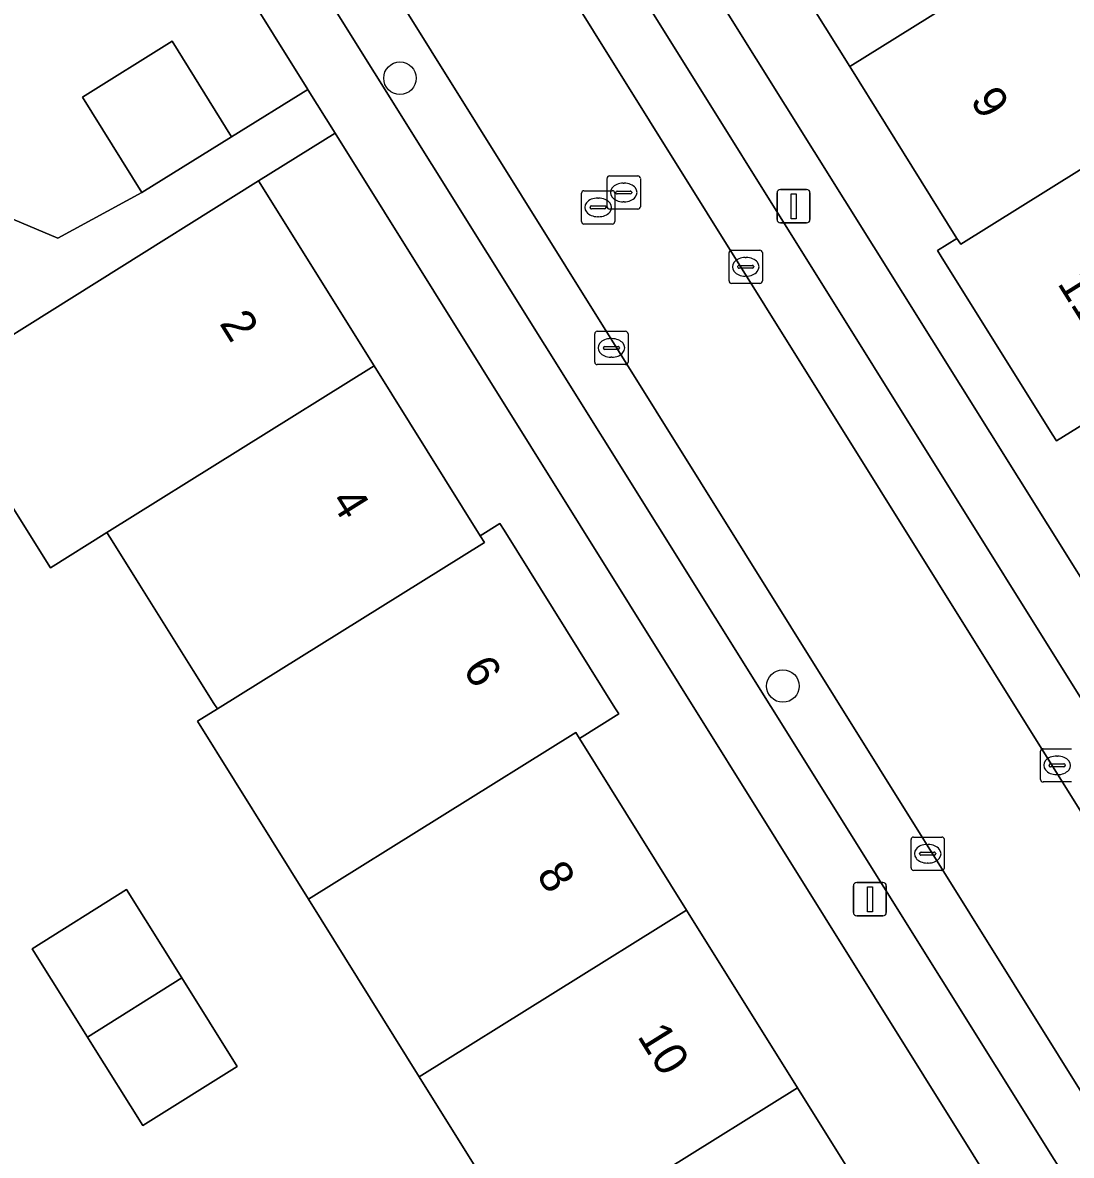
# Model space of a CAD drawing. Extents: x 159664 to 160323, y 385312 to 386115.
# Drawn here: x 159966.33 to 159997.86, y 385907.34 to 385941.4 of the extents above; entities that cross this region are included whole.
import ezdxf

# ---------------------------------------------------------------- set-up
doc = ezdxf.new("R2010")
doc.units = 0
for name, color, linetype in [('IMGEO_Boom', 7, 'Continuous'), ('IMGEO_Erf', 7, 'Continuous'), ('IMGEO_Kolk', 7, 'Continuous'), ('IMGEO_Lichtmast', 7, 'Continuous'), ('IMGEO_Pand', 7, 'Continuous'), ('IMGEO_Pand_nummerreeks', 7, 'Continuous'), ('IMGEO_Parkeervlak_open', 7, 'Continuous'), ('IMGEO_Rijbaan_lokaal_open', 7, 'Continuous'), ('IMGEO_Rioolput', 7, 'Continuous'), ('IMGEO_Voetpad_open', 7, 'Continuous')]:
    doc.layers.add(name, color=color, linetype=linetype)

msp = doc.modelspace()

# ---------------------------------------------------------------- linework, layer by layer
at = {"layer": 'IMGEO_Boom'}
for centre in [(159977.673, 385939.725), (159989.185, 385921.449)]:
    msp.add_circle(centre, 0.489, dxfattribs=at)
at = {"layer": 'IMGEO_Erf'}
msp.add_lwpolyline([(159965.644, 385935.647), (159967.39, 385934.915), (159969.912, 385936.286), (159968.127, 385939.157), (159970.828, 385940.836), (159972.612, 385937.965), (159974.902, 385939.389), (159960.488, 385962.471)], dxfattribs=at)
for points in [[(159991.196, 385940.076), (159987.865, 385945.413), (159984.529, 385950.757), (159981.194, 385956.102), (159977.747, 385961.624), (159975.855, 385960.448), (159986.636, 385943.101), (160009.458, 385906.629), (160011.351, 385907.814), (160007.893, 385913.355), (160007.779, 385913.539), (160008.364, 385913.904), (160005.142, 385919.064), (160001.8, 385924.418), (159998.592, 385929.556), (159997.409, 385928.817), (159997.28, 385929.023), (159993.946, 385934.366), (159993.835, 385934.544), (159994.42, 385934.909)], [(159975.723, 385938.075), (159973.42, 385936.637), (159976.895, 385931.073), (159980.086, 385925.964), (159980.68, 385926.335), (159980.804, 385926.136), (159984.137, 385920.79), (159984.25, 385920.609), (159983.072, 385919.868), (159986.292, 385914.709), (159989.626, 385909.366), (159992.839, 385904.218), (159993.432, 385904.589), (159993.555, 385904.392), (159997.009, 385898.866), (159999.31, 385900.303)], [(159971.588, 385920.39), (159972.182, 385920.76), (159972.077, 385920.927), (159971.457, 385921.918), (159969.852, 385924.479), (159968.966, 385925.893), (159968.859, 385926.063), (159967.162, 385925.005), (159963.693, 385930.542), (159954.681, 385924.895), (159966.328, 385906.229), (159978.233, 385887.15), (159988.369, 385893.475), (159984.92, 385899.008), (159981.586, 385904.354), (159978.254, 385909.698), (159974.921, 385915.044)], [(159969.452, 385915.328), (159971.116, 385912.671), (159972.779, 385910.013), (159969.94, 385908.236), (159968.412, 385910.676), (159968.276, 385910.893), (159966.612, 385913.551)]]:
    msp.add_lwpolyline(points, close=True, dxfattribs=at)
at = {"layer": 'IMGEO_Kolk'}
for p, q in [((159987.642, 385934.555), (159988.494, 385934.555)), ((159987.567, 385933.629), (159987.567, 385934.481)), ((159988.055, 385934.335), (159988.08, 385934.335)), ((159988.568, 385934.481), (159988.568, 385933.629)), ((159987.826, 385934.049), (159987.826, 385934.061)), ((159988.264, 385934.012), (159987.866, 385934.012)), ((159987.869, 385934.098), (159988.267, 385934.098)), ((159988.31, 385934.061), (159988.31, 385934.049)), ((159988.494, 385933.555), (159987.642, 385933.555)), ((159988.078, 385933.775), (159988.053, 385933.775)), ((159983.529, 385931.19), (159983.529, 385932.042)), ((159983.604, 385932.116), (159984.456, 385932.116)), ((159984.017, 385931.896), (159984.042, 385931.896)), ((159984.53, 385932.042), (159984.53, 385931.19)), ((159983.788, 385931.61), (159983.788, 385931.622)), ((159984.226, 385931.573), (159983.828, 385931.573)), ((159983.831, 385931.659), (159984.229, 385931.659)), ((159984.272, 385931.622), (159984.272, 385931.61)), ((159984.456, 385931.116), (159983.604, 385931.116)), ((159984.04, 385931.336), (159984.015, 385931.336)), ((159997.006, 385919.564), (159997.858, 385919.564)), ((159996.931, 385918.638), (159996.931, 385919.49)), ((159997.419, 385919.344), (159997.444, 385919.344)), ((159997.19, 385919.058), (159997.19, 385919.07)), ((159997.628, 385919.021), (159997.23, 385919.021)), ((159997.233, 385919.107), (159997.631, 385919.107)), ((159997.674, 385919.07), (159997.674, 385919.058)), ((159997.858, 385918.564), (159997.006, 385918.564)), ((159997.442, 385918.784), (159997.417, 385918.784)), ((159993.038, 385915.981), (159993.038, 385916.833)), ((159993.113, 385916.907), (159993.965, 385916.907)), ((159994.039, 385916.833), (159994.039, 385915.981)), ((159993.526, 385916.687), (159993.551, 385916.687)), ((159993.297, 385916.401), (159993.297, 385916.413)), ((159993.735, 385916.364), (159993.337, 385916.364)), ((159993.34, 385916.45), (159993.738, 385916.45)), ((159993.549, 385916.127), (159993.524, 385916.127)), ((159993.781, 385916.413), (159993.781, 385916.401)), ((159993.965, 385915.907), (159993.113, 385915.907))]:
    msp.add_line(p, q, dxfattribs=at)
for points in [[(159987.642, 385934.555), (159988.494, 385934.555)], [(159987.567, 385933.629), (159987.567, 385934.481)], [(159988.568, 385934.481), (159988.568, 385933.629)], [(159988.494, 385933.555), (159987.642, 385933.555)], [(159983.529, 385931.19), (159983.529, 385932.042)], [(159983.604, 385932.116), (159984.456, 385932.116)], [(159984.53, 385932.042), (159984.53, 385931.19)], [(159984.456, 385931.116), (159983.604, 385931.116)], [(159997.006, 385919.564), (159997.858, 385919.564)], [(159996.931, 385918.638), (159996.931, 385919.49)], [(159997.858, 385918.564), (159997.006, 385918.564)], [(159993.038, 385915.981), (159993.038, 385916.833)], [(159993.113, 385916.907), (159993.965, 385916.907)], [(159994.039, 385916.833), (159994.039, 385915.981)], [(159993.965, 385915.907), (159993.113, 385915.907)]]:
    msp.add_lwpolyline(points, dxfattribs=at)
for centre, radius, start, end in [((159987.644, 385934.479), 0.0765, 91.552, 178.448), ((159987.644, 385934.479), 0.0765, 91.552, 178.448), ((159988.492, 385934.479), 0.0765, 1.552, 88.448), ((159988.492, 385934.479), 0.0765, 1.552, 88.448), ((159987.866, 385934.058), 0.0403, 85.8775, 175.7526), ((159987.863, 385934.048), 0.0366, 178.938, 274.7102), ((159988.267, 385934.055), 0.043, 264.8664, 352.4533), ((159988.271, 385934.06), 0.0386, 1.7309, 96.639), ((159987.644, 385933.631), 0.0765, 181.552, 268.448), ((159987.644, 385933.631), 0.0765, 181.552, 268.448), ((159988.492, 385933.631), 0.0765, 271.552, 358.448), ((159988.492, 385933.631), 0.0765, 271.552, 358.448), ((159983.606, 385932.04), 0.0765, 91.552, 178.448), ((159983.606, 385932.04), 0.0765, 91.552, 178.448), ((159984.454, 385932.04), 0.0765, 1.552, 88.448), ((159984.454, 385932.04), 0.0765, 1.552, 88.448), ((159983.828, 385931.619), 0.0403, 85.8775, 175.7526), ((159983.825, 385931.609), 0.0366, 178.938, 274.7102), ((159984.229, 385931.616), 0.043, 264.8664, 352.4533), ((159984.233, 385931.621), 0.0386, 1.7309, 96.639), ((159983.606, 385931.192), 0.0765, 181.552, 268.448), ((159983.606, 385931.192), 0.0765, 181.552, 268.448), ((159984.454, 385931.192), 0.0765, 271.552, 358.448), ((159984.454, 385931.192), 0.0765, 271.552, 358.448), ((159997.008, 385919.488), 0.0765, 91.552, 178.448), ((159997.008, 385919.488), 0.0765, 91.552, 178.448), ((159997.23, 385919.067), 0.0403, 85.8775, 175.7526), ((159997.227, 385919.057), 0.0366, 178.938, 274.7102), ((159997.631, 385919.064), 0.043, 264.8664, 352.4533), ((159997.635, 385919.069), 0.0386, 1.7309, 96.639), ((159997.008, 385918.64), 0.0765, 181.552, 268.448), ((159997.008, 385918.64), 0.0765, 181.552, 268.448), ((159993.115, 385916.831), 0.0765, 91.552, 178.448), ((159993.115, 385916.831), 0.0765, 91.552, 178.448), ((159993.963, 385916.831), 0.0765, 1.552, 88.448), ((159993.963, 385916.831), 0.0765, 1.552, 88.448), ((159993.337, 385916.41), 0.0403, 85.8775, 175.7526), ((159993.334, 385916.4), 0.0366, 178.938, 274.7102), ((159993.738, 385916.407), 0.043, 264.8664, 352.4533), ((159993.742, 385916.412), 0.0386, 1.7309, 96.639), ((159993.115, 385915.983), 0.0765, 181.552, 268.448), ((159993.115, 385915.983), 0.0765, 181.552, 268.448), ((159993.963, 385915.983), 0.0765, 271.552, 358.448), ((159993.963, 385915.983), 0.0765, 271.552, 358.448)]:
    msp.add_arc(centre, radius, start, end, dxfattribs=at)
for centre, major_axis, ratio, start_param, end_param in [((159988.054, 385934.055), (-0.387, 0.002), 0.722429, 4.712389, 7.853982), ((159988.079, 385934.055), (-0.39, 0.002), 0.717154, 1.570796, 4.712389), ((159984.016, 385931.616), (-0.387, 0.002), 0.722429, 4.712389, 7.853982), ((159984.041, 385931.616), (-0.39, 0.002), 0.717154, 1.570796, 4.712389), ((159997.418, 385919.064), (-0.387, 0.002), 0.722429, 4.712389, 7.853982), ((159997.443, 385919.064), (-0.39, 0.002), 0.717154, 1.570796, 4.712389), ((159993.525, 385916.407), (-0.387, 0.002), 0.722429, 4.712389, 7.853982), ((159993.55, 385916.407), (-0.39, 0.002), 0.717154, 1.570796, 4.712389)]:
    msp.add_ellipse(centre, major_axis=major_axis, ratio=ratio, start_param=start_param, end_param=end_param, dxfattribs=at)
at = {"layer": 'IMGEO_Lichtmast'}
for p, q in [((159989.01, 385935.476), (159989.01, 385936.276)), ((159989.01, 385936.276), (159989.01, 385935.476)), ((159989.11, 385936.376), (159989.9, 385936.376)), ((159989.9, 385936.376), (159989.11, 385936.376)), ((159990, 385936.276), (159990, 385935.476)), ((159990, 385935.476), (159990, 385936.276)), ((159989.9, 385935.376), (159989.11, 385935.376)), ((159989.11, 385935.376), (159989.9, 385935.376)), ((159991.305, 385914.638), (159991.305, 385915.438)), ((159991.305, 385915.438), (159991.305, 385914.638)), ((159991.405, 385915.538), (159992.195, 385915.538)), ((159992.195, 385915.538), (159991.405, 385915.538)), ((159992.295, 385915.438), (159992.295, 385914.638)), ((159992.295, 385914.638), (159992.295, 385915.438)), ((159992.195, 385914.538), (159991.405, 385914.538)), ((159991.405, 385914.538), (159992.195, 385914.538))]:
    msp.add_line(p, q, dxfattribs=at)
for points in [[(159989.43, 385936.251), (159989.58, 385936.251), (159989.58, 385935.501), (159989.43, 385935.501), (159989.43, 385936.251)], [(159991.725, 385915.413), (159991.875, 385915.413), (159991.875, 385914.663), (159991.725, 385914.663), (159991.725, 385915.413)]]:
    msp.add_lwpolyline(points, dxfattribs=at)
for centre, start, end in [((159989.11, 385936.276), 90, 180), ((159989.11, 385936.276), 90, 180), ((159989.9, 385936.276), 0, 90), ((159989.9, 385936.276), 360, 90), ((159989.11, 385935.476), 180, 270), ((159989.11, 385935.476), 180, 270), ((159989.9, 385935.476), 270, 0), ((159989.9, 385935.476), 270, 0), ((159991.405, 385915.438), 90, 180), ((159991.405, 385915.438), 90, 180), ((159992.195, 385915.438), 0, 90), ((159992.195, 385915.438), 360, 90), ((159991.405, 385914.638), 180, 270), ((159991.405, 385914.638), 180, 270), ((159992.195, 385914.638), 270, 0), ((159992.195, 385914.638), 270, 0)]:
    msp.add_arc(centre, 0.1, start, end, dxfattribs=at)
at = {"layer": 'IMGEO_Pand'}
for points in [[(159999.264, 385945.112), (159995.93, 385950.446), (159987.865, 385945.413), (159991.196, 385940.076)], [(160002.604, 385939.77), (160002.495, 385939.944), (159999.264, 385945.112), (159991.196, 385940.076), (159994.42, 385934.909), (159994.531, 385934.731)], [(159968.127, 385939.157), (159969.912, 385936.286), (159972.612, 385937.965), (159970.828, 385940.836)], [(160006.53, 385934.796), (160003.197, 385940.14), (160002.604, 385939.77), (159994.531, 385934.731), (159994.42, 385934.909), (159993.835, 385934.544), (159993.946, 385934.366), (159997.28, 385929.023), (159997.409, 385928.817), (159998.592, 385929.556), (159998.464, 385929.762)], [(159976.895, 385931.073), (159973.42, 385936.637), (159963.693, 385930.542), (159967.162, 385925.005), (159968.859, 385926.063)], [(159980.086, 385925.964), (159976.895, 385931.073), (159968.859, 385926.063), (159968.966, 385925.893), (159969.852, 385924.479), (159971.457, 385921.918), (159972.077, 385920.927), (159972.182, 385920.76), (159980.21, 385925.766)], [(159984.25, 385920.609), (159984.137, 385920.79), (159980.804, 385926.136), (159980.68, 385926.335), (159980.086, 385925.964), (159980.21, 385925.766), (159972.182, 385920.76), (159971.588, 385920.39), (159974.921, 385915.044), (159982.956, 385920.054), (159983.072, 385919.868)], [(159983.072, 385919.868), (159982.956, 385920.054), (159974.921, 385915.044), (159978.254, 385909.698), (159986.292, 385914.709)], [(159971.116, 385912.671), (159969.452, 385915.328), (159966.612, 385913.551), (159968.276, 385910.893)], [(159978.254, 385909.698), (159981.586, 385904.354), (159989.626, 385909.366), (159986.292, 385914.709)], [(159968.276, 385910.893), (159968.412, 385910.676), (159969.94, 385908.236), (159972.779, 385910.013), (159971.116, 385912.671)], [(159992.839, 385904.218), (159989.626, 385909.366), (159981.586, 385904.354), (159984.92, 385899.008), (159992.961, 385904.022)]]:
    msp.add_lwpolyline(points, close=True, dxfattribs=at)
at = {"layer": 'IMGEO_Parkeervlak_open'}
for points in [[(160007.649, 385905.881), (159928.962, 386031.821)], [(159969.672, 385963.279), (160009.352, 385899.733)], [(160005.572, 385897.372), (159966.516, 385959.929)], [(159966.714, 385956.197), (160000.735, 385901.781)]]:
    msp.add_lwpolyline(points, dxfattribs=at)
at = {"layer": 'IMGEO_Rijbaan_lokaal_open'}
msp.add_lwpolyline([(160009.352, 385899.733), (159969.672, 385963.279), (159965.877, 385960.911), (159966.516, 385959.929), (160005.572, 385897.372)], close=True, dxfattribs=at)
at = {"layer": 'IMGEO_Rioolput'}
for p, q in [((159983.899, 385935.863), (159983.899, 385936.715)), ((159983.974, 385936.789), (159984.826, 385936.789)), ((159984.387, 385936.569), (159984.412, 385936.569)), ((159984.9, 385936.715), (159984.9, 385935.863)), ((159983.13, 385935.415), (159983.13, 385936.267)), ((159983.205, 385936.341), (159984.057, 385936.341)), ((159984.131, 385936.267), (159984.131, 385935.415)), ((159984.158, 385936.283), (159984.158, 385936.295)), ((159984.596, 385936.246), (159984.198, 385936.246)), ((159984.201, 385936.332), (159984.599, 385936.332)), ((159984.642, 385936.295), (159984.642, 385936.283)), ((159983.432, 385935.884), (159983.83, 385935.884)), ((159983.618, 385936.121), (159983.643, 385936.121)), ((159984.41, 385936.009), (159984.385, 385936.009)), ((159983.389, 385935.835), (159983.389, 385935.847)), ((159983.827, 385935.798), (159983.429, 385935.798)), ((159983.641, 385935.561), (159983.616, 385935.561)), ((159983.873, 385935.847), (159983.873, 385935.835)), ((159984.826, 385935.789), (159983.974, 385935.789)), ((159984.057, 385935.341), (159983.205, 385935.341))]:
    msp.add_line(p, q, dxfattribs=at)
for points in [[(159983.899, 385935.863), (159983.899, 385936.715)], [(159983.974, 385936.789), (159984.826, 385936.789)], [(159984.9, 385936.715), (159984.9, 385935.863)], [(159983.13, 385935.415), (159983.13, 385936.267)], [(159983.205, 385936.341), (159984.057, 385936.341)], [(159984.131, 385936.267), (159984.131, 385935.415)], [(159984.826, 385935.789), (159983.974, 385935.789)], [(159984.057, 385935.341), (159983.205, 385935.341)]]:
    msp.add_lwpolyline(points, dxfattribs=at)
for centre, radius, start, end in [((159983.976, 385936.713), 0.0765, 91.552, 178.448), ((159983.976, 385936.713), 0.0765, 91.552, 178.448), ((159984.824, 385936.713), 0.0765, 1.552, 88.448), ((159984.824, 385936.713), 0.0765, 1.552, 88.448), ((159983.207, 385936.265), 0.0765, 91.552, 178.448), ((159983.207, 385936.265), 0.0765, 91.552, 178.448), ((159984.055, 385936.265), 0.0765, 1.552, 88.448), ((159984.055, 385936.265), 0.0765, 1.552, 88.448), ((159984.198, 385936.292), 0.0403, 85.8775, 175.7526), ((159984.195, 385936.282), 0.0366, 178.938, 274.7102), ((159984.599, 385936.289), 0.043, 264.8664, 352.4533), ((159984.603, 385936.294), 0.0386, 1.7309, 96.639), ((159983.429, 385935.844), 0.0403, 85.8775, 175.7526), ((159983.834, 385935.846), 0.0386, 1.7309, 96.639), ((159983.426, 385935.834), 0.0366, 178.938, 274.7102), ((159983.83, 385935.841), 0.043, 264.8664, 352.4533), ((159983.976, 385935.865), 0.0765, 181.552, 268.448), ((159983.976, 385935.865), 0.0765, 181.552, 268.448), ((159984.824, 385935.865), 0.0765, 271.552, 358.448), ((159984.824, 385935.865), 0.0765, 271.552, 358.448), ((159983.207, 385935.417), 0.0765, 181.552, 268.448), ((159983.207, 385935.417), 0.0765, 181.552, 268.448), ((159984.055, 385935.417), 0.0765, 271.552, 358.448), ((159984.055, 385935.417), 0.0765, 271.552, 358.448)]:
    msp.add_arc(centre, radius, start, end, dxfattribs=at)
for centre, major_axis, ratio, start_param, end_param in [((159984.386, 385936.289), (-0.387, 0.002), 0.722429, 4.712389, 7.853982), ((159984.411, 385936.289), (-0.39, 0.002), 0.717154, 1.570796, 4.712389), ((159983.617, 385935.841), (-0.387, 0.002), 0.722429, 4.712389, 7.853982), ((159983.642, 385935.841), (-0.39, 0.002), 0.717154, 1.570796, 4.712389)]:
    msp.add_ellipse(centre, major_axis=major_axis, ratio=ratio, start_param=start_param, end_param=end_param, dxfattribs=at)
at = {"layer": 'IMGEO_Voetpad_open'}
for points in [[(160035.946, 385864.298), (160011.524, 385903.327), (160009.458, 385906.629), (159986.636, 385943.101), (159975.855, 385960.448), (159975.052, 385961.74), (159971.661, 385967.195), (159947.685, 386005.559), (159946.972, 386006.7), (159927.976, 386037.096), (159924.811, 386035.12), (159925.856, 386033.371)], [(159928.962, 386031.821), (160007.649, 385905.881), (160007.996, 385906.094), (160010.404, 385902.292), (160010.038, 385902.057), (160043.232, 385848.929)], [(159958.817, 385965.147), (159960.488, 385962.471), (159974.902, 385939.389), (159974.915, 385939.368), (159975.723, 385938.075), (159999.31, 385900.303), (160001.374, 385896.998), (160024.965, 385859.219), (160022.665, 385857.784), (160023.444, 385856.494), (160025.732, 385857.953), (160038.523, 385837.501), (160040.915, 385833.676)], [(160036.27, 385844.777), (160003.077, 385897.951), (160002.698, 385897.724), (160000.327, 385901.513), (160000.735, 385901.781), (159966.714, 385956.197)], [(159963.693, 385930.542), (159973.42, 385936.637), (159975.723, 385938.075), (159974.915, 385939.368), (159974.902, 385939.389), (159972.612, 385937.965), (159969.912, 385936.286), (159967.39, 385934.915), (159965.644, 385935.647)]]:
    msp.add_lwpolyline(points, dxfattribs=at)

# ---------------------------------------------------------------- texts
at = {"layer": 'IMGEO_Pand_nummerreeks'}
for s, rotation, p in [('9', 301.9708, (159994.8, 385939.06)), ('11', 301.9651, (159997.422, 385933.556)), ('2', 301.988, (159972.228, 385932.354)), ('4', 301.988, (159975.564, 385927.012)), ('6', 301.9479, (159979.543, 385921.958)), ('8', 301.9651, (159981.757, 385915.78)), ('10', 301.9658, (159984.79, 385910.92))]:
    msp.add_text(s, height=1, rotation=rotation, dxfattribs=at).set_placement(p)

doc.saveas('drawing.dxf')
